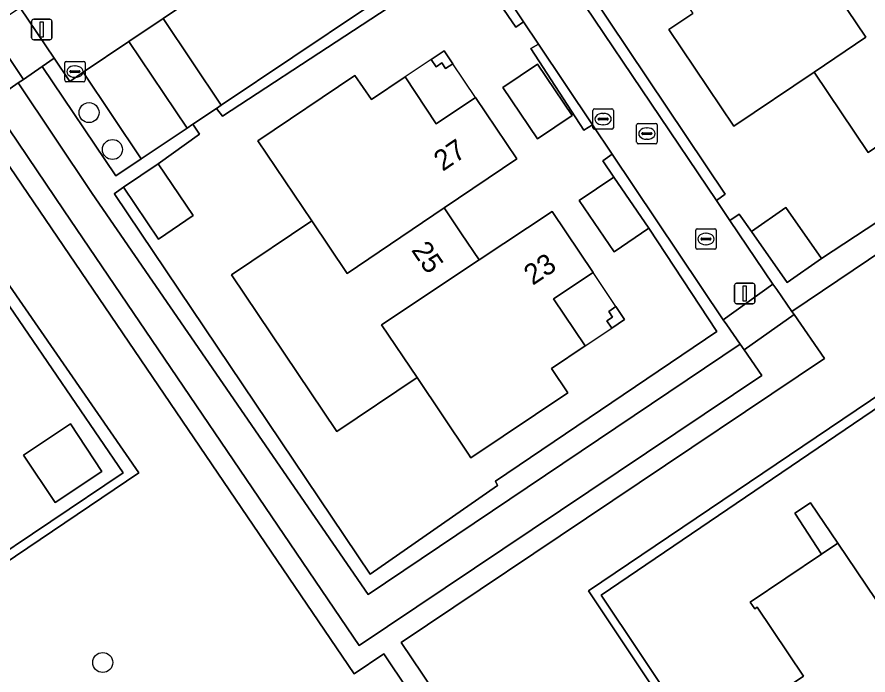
# Model space of a CAD drawing. Extents: x 158793 to 159888, y 384317 to 385256.
# Drawn here: x 159000.16 to 159041.78, y 384623.93 to 384656.08 of the extents above; entities that cross this region are included whole.
import ezdxf

# ---------------------------------------------------------------- set-up
doc = ezdxf.new("R2010")
doc.units = 0
for name, color, linetype in [('IMGEO_Boom', 7, 'Continuous'), ('IMGEO_Erf', 7, 'Continuous'), ('IMGEO_Groenvoorziening', 7, 'Continuous'), ('IMGEO_Haag', 7, 'Continuous'), ('IMGEO_Kolk', 7, 'Continuous'), ('IMGEO_Lichtmast', 7, 'Continuous'), ('IMGEO_Pand', 7, 'Continuous'), ('IMGEO_Pand_nummerreeks', 7, 'Continuous'), ('IMGEO_Pand_overbouw', 7, 'Continuous'), ('IMGEO_Parkeervlak_open', 7, 'Continuous'), ('IMGEO_Rijbaan_lokaal_open', 7, 'Continuous'), ('IMGEO_Rioolput', 7, 'Continuous'), ('IMGEO_Voetpad_halfverhard', 7, 'Continuous'), ('IMGEO_Voetpad_op_trap', 7, 'Continuous'), ('IMGEO_Voetpad_open', 7, 'Continuous')]:
    doc.layers.add(name, color=color, linetype=linetype)

msp = doc.modelspace()

# ---------------------------------------------------------------- linework, layer by layer
at = {"layer": 'IMGEO_Boom'}
for centre in [(159003.682, 384651.409), (159004.828, 384649.605), (159004.352, 384624.537)]:
    msp.add_circle(centre, 0.489, dxfattribs=at)
at = {"layer": 'IMGEO_Erf'}
for points in [[(159025.668, 384654.754), (159024.937, 384655.845), (159024.552, 384655.586), (159022.176, 384659.072), (159010.213, 384651.242), (159009.914, 384651.611), (159008.765, 384650.839), (159009.088, 384650.359), (159007.068, 384648.902), (159008.771, 384646.373), (159007.073, 384645.229), (159005.369, 384647.758), (159004.913, 384647.446), (159004.937, 384647.41), (159017.434, 384628.858), (159023.653, 384633.188), (159023.558, 384633.403), (159034.39, 384640.711), (159031.062, 384645.764), (159029.37, 384644.608), (159027.648, 384647.113), (159029.349, 384648.254), (159028.818, 384649.054), (159029.27, 384649.381), (159028.306, 384650.819), (159027.89, 384650.548), (159025.283, 384654.546)], [(159020.42, 384654.007), (159021.053, 384654.429), (159021.478, 384653.797), (159021.121, 384653.557), (159020.936, 384653.833), (159020.66, 384653.649)], [(159025.621, 384653.779), (159027.312, 384651.261), (159025.612, 384650.121), (159023.924, 384652.636)], [(159016.679, 384653.222), (159017.494, 384652.048), (159019.137, 384653.151), (159020.654, 384650.854), (159022.585, 384652.151), (159024.608, 384649.149), (159021.047, 384646.749), (159021.901, 384645.484), (159022.762, 384644.207), (159026.34, 384646.579), (159028.336, 384643.601), (159026.405, 384642.303), (159027.948, 384640.006), (159026.307, 384638.903), (159027.102, 384637.719), (159022.363, 384634.534), (159022.244, 384634.711), (159019.724, 384638.461), (159015.795, 384635.821), (159013.221, 384639.652), (159010.647, 384643.482), (159014.573, 384646.12), (159011.933, 384650.035)], [(159029.454, 384641.933), (159029.877, 384641.302), (159029.245, 384640.878), (159029.006, 384641.235), (159029.281, 384641.419), (159029.097, 384641.694)], [(159000.476, 384634.674), (159002.77, 384636.201), (159004.317, 384633.878), (159002.023, 384632.35)]]:
    msp.add_lwpolyline(points, close=True, dxfattribs=at)
for points in [[(159027.202, 384658.761), (159034.797, 384647.418), (159034.371, 384647.11), (159035.03, 384646.134), (159035.479, 384646.443), (159036.082, 384645.593), (159037.766, 384646.772), (159039.51, 384644.282), (159044.451, 384647.526), (159042.724, 384650.088), (159041.787, 384649.456), (159039.142, 384653.377), (159035.217, 384650.746), (159032.042, 384655.463), (159033.212, 384656.252)], [(159074.64, 384658.987), (159028.729, 384627.821), (159038.372, 384613.43), (159042.391, 384616.096), (159041.343, 384617.618), (159038.429, 384615.697), (159034.718, 384621.253), (159038.618, 384623.867), (159036.366, 384627.247), (159036.244, 384627.165), (159036.024, 384627.492), (159039.511, 384629.835), (159038.199, 384631.831), (159038.975, 384632.341), (159040.305, 384630.369), (159046.764, 384620.801)], [(158991.18, 384624.297), (159005.347, 384633.805), (158997.226, 384645.658)]]:
    msp.add_lwpolyline(points, dxfattribs=at)
at = {"layer": 'IMGEO_Groenvoorziening'}
for points in [[(158941.462, 384692.581), (158970.042, 384650.292), (158977.807, 384655.577), (158986.56, 384661.35), (158997.226, 384645.658), (159005.347, 384633.805), (158991.18, 384624.297), (158986.877, 384630.783), (158982.198, 384627.503), (158982.566, 384626.956), (158986.69, 384629.795), (158990.973, 384623.592), (159006.114, 384633.802), (158986.551, 384662.087), (158978.394, 384656.739), (158978.554, 384656.496), (158977.714, 384655.951), (158977.555, 384656.193), (158970.058, 384651.22), (158941.507, 384693.215)], [(158986.551, 384662.087), (159006.114, 384633.802), (158990.973, 384623.592), (158986.69, 384629.795), (158982.566, 384626.956), (158985.988, 384621.865), (158988.995, 384617.38), (158987.724, 384616.518), (158992.964, 384608.847), (159003.36, 384615.803), (158997.078, 384620.521), (158998.618, 384622.561), (159005.601, 384617.303), (159009.56, 384619.952), (159010.495, 384618.567), (159017.257, 384623.039), (159021.302, 384617.031), (159022.769, 384618.011), (159018.104, 384624.955), (159016.647, 384623.978), (158996.328, 384653.852), (158998.801, 384655.513), (158990.17, 384668.443)]]:
    msp.add_lwpolyline(points, dxfattribs=at)
for points in [[(159076.95, 384667.897), (159076.283, 384668.944), (159076.087, 384669.252), (159073.98, 384672.417), (159073.534, 384672.147), (159074.163, 384671.229), (159075.908, 384668.697), (159074.221, 384667.534), (159050.27, 384651.45), (159044.451, 384647.526), (159039.51, 384644.282), (159037.826, 384643.103), (159036.082, 384645.593), (159035.479, 384646.443), (159035.03, 384646.134), (159037.129, 384643.023), (159037.314, 384642.759), (159038.059, 384641.694)], [(159072.046, 384657.677), (159074.434, 384659.327), (159074.64, 384658.987), (159085.295, 384666.164), (159085.806, 384665.4), (159086.407, 384665.776), (159085.968, 384666.425), (159084.805, 384668.144), (159079.208, 384664.348), (159077.071, 384667.706), (159076.95, 384667.897), (159038.059, 384641.694), (159038.17, 384641.536), (159039.659, 384639.394), (159018.951, 384625.522), (159023.621, 384618.581), (159023.711, 384618.641), (159030.401, 384608.711), (159035.375, 384612.023), (159036.485, 384610.388), (159039.049, 384612.101), (159038.222, 384613.33), (159038.03, 384613.181), (159028.116, 384628.032)], [(159027.202, 384658.761), (159025.492, 384661.282), (159027.166, 384662.428), (159027.355, 384662.556), (159027.084, 384662.979), (159024.734, 384661.394), (159034.371, 384647.11), (159034.797, 384647.418)], [(159024.937, 384655.845), (159022.24, 384659.867), (159020.666, 384658.822), (159010.152, 384651.77), (159009.914, 384651.611), (159010.213, 384651.242), (159022.176, 384659.072), (159024.552, 384655.586)], [(159074.64, 384658.987), (159074.434, 384659.327), (159072.046, 384657.677), (159028.116, 384628.032), (159038.03, 384613.181), (159038.222, 384613.33), (159038.372, 384613.43), (159028.729, 384627.821)], [(159025.668, 384654.754), (159025.283, 384654.546), (159027.89, 384650.548), (159028.306, 384650.819)], [(159003.395, 384653.383), (159002.74, 384652.936), (159001.978, 384654.065), (159001.389, 384653.661), (159004.996, 384648.311), (159006.236, 384649.143)], [(159001.389, 384653.661), (159000.472, 384653.033), (159000.221, 384652.861), (159003.802, 384647.511), (159004.201, 384646.941), (159017.33, 384627.856), (159035.525, 384640.095), (159034.872, 384641.036), (159034.696, 384641.289), (159029.27, 384649.381), (159028.818, 384649.054), (159029.349, 384648.254), (159031.062, 384645.764), (159034.39, 384640.711), (159023.558, 384633.403), (159023.653, 384633.188), (159017.434, 384628.858), (159004.937, 384647.41), (159004.913, 384647.446), (159005.369, 384647.758), (159007.068, 384648.902), (159009.088, 384650.359), (159008.765, 384650.839), (159008.476, 384650.645), (159006.236, 384649.143), (159004.996, 384648.311)], [(159036.593, 384638.568), (159035.72, 384639.814), (159035.525, 384640.095), (159017.33, 384627.856), (159004.201, 384646.941), (159003.802, 384647.511), (159000.221, 384652.861), (158998.856, 384651.925), (159002.463, 384646.613), (159016.892, 384625.363)]]:
    msp.add_lwpolyline(points, close=True, dxfattribs=at)
at = {"layer": 'IMGEO_Haag'}
msp.add_lwpolyline([(158941.462, 384692.581), (158970.042, 384650.292), (158977.807, 384655.577), (158986.56, 384661.35), (158997.226, 384645.658), (159005.347, 384633.805), (158991.18, 384624.297), (158986.877, 384630.783), (158982.198, 384627.503), (158982.566, 384626.956), (158986.69, 384629.795), (158990.973, 384623.592), (159006.114, 384633.802), (158986.551, 384662.087), (158978.394, 384656.739), (158978.554, 384656.496), (158977.714, 384655.951), (158977.555, 384656.193), (158970.058, 384651.22), (158941.507, 384693.215)], dxfattribs=at)
for points in [[(159076.95, 384667.897), (159076.283, 384668.944), (159076.087, 384669.252), (159073.98, 384672.417), (159073.534, 384672.147), (159074.163, 384671.229), (159075.908, 384668.697), (159074.221, 384667.534), (159050.27, 384651.45), (159044.451, 384647.526), (159039.51, 384644.282), (159037.826, 384643.103), (159036.082, 384645.593), (159035.479, 384646.443), (159035.03, 384646.134), (159037.129, 384643.023), (159037.314, 384642.759), (159038.059, 384641.694)], [(159025.492, 384661.282), (159027.166, 384662.428), (159027.355, 384662.556), (159027.084, 384662.979), (159024.734, 384661.394), (159034.371, 384647.11), (159034.797, 384647.418), (159027.202, 384658.761)], [(159024.937, 384655.845), (159022.24, 384659.867), (159020.666, 384658.822), (159010.152, 384651.77), (159009.914, 384651.611), (159010.213, 384651.242), (159022.176, 384659.072), (159024.552, 384655.586)], [(159074.64, 384658.987), (159074.434, 384659.327), (159072.046, 384657.677), (159028.116, 384628.032), (159038.03, 384613.181), (159038.222, 384613.33), (159038.372, 384613.43), (159028.729, 384627.821)], [(159025.668, 384654.754), (159025.283, 384654.546), (159027.89, 384650.548), (159028.306, 384650.819)], [(159035.525, 384640.095), (159034.872, 384641.036), (159034.696, 384641.289), (159029.27, 384649.381), (159028.818, 384649.054), (159029.349, 384648.254), (159031.062, 384645.764), (159034.39, 384640.711), (159023.558, 384633.403), (159023.653, 384633.188), (159017.434, 384628.858), (159004.937, 384647.41), (159004.913, 384647.446), (159005.369, 384647.758), (159007.068, 384648.902), (159009.088, 384650.359), (159008.765, 384650.839), (159008.476, 384650.645), (159006.236, 384649.143), (159004.996, 384648.311), (159001.389, 384653.661), (159000.472, 384653.033), (159000.221, 384652.861), (159003.802, 384647.511), (159004.201, 384646.941), (159017.33, 384627.856)]]:
    msp.add_lwpolyline(points, close=True, dxfattribs=at)
at = {"layer": 'IMGEO_Kolk'}
for p, q in [((159002.493, 384652.986), (159002.493, 384653.838)), ((159002.568, 384653.912), (159003.42, 384653.912)), ((159003.494, 384653.838), (159003.494, 384652.986)), ((159002.752, 384653.406), (159002.752, 384653.418)), ((159003.19, 384653.369), (159002.792, 384653.369)), ((159002.795, 384653.455), (159003.193, 384653.455)), ((159002.981, 384653.692), (159003.006, 384653.692)), ((159003.236, 384653.418), (159003.236, 384653.406)), ((159003.42, 384652.912), (159002.568, 384652.912)), ((159003.004, 384653.132), (159002.979, 384653.132)), ((159033.355, 384644.807), (159033.355, 384645.659)), ((159033.43, 384645.733), (159034.282, 384645.733)), ((159033.843, 384645.513), (159033.868, 384645.513)), ((159034.356, 384645.659), (159034.356, 384644.807)), ((159033.614, 384645.227), (159033.614, 384645.239)), ((159034.052, 384645.19), (159033.654, 384645.19)), ((159033.657, 384645.276), (159034.055, 384645.276)), ((159034.098, 384645.239), (159034.098, 384645.227)), ((159034.282, 384644.733), (159033.43, 384644.733)), ((159033.866, 384644.953), (159033.841, 384644.953))]:
    msp.add_line(p, q, dxfattribs=at)
for points in [[(159002.493, 384652.986), (159002.493, 384653.838)], [(159002.568, 384653.912), (159003.42, 384653.912)], [(159003.494, 384653.838), (159003.494, 384652.986)], [(159003.42, 384652.912), (159002.568, 384652.912)], [(159033.355, 384644.807), (159033.355, 384645.659)], [(159033.43, 384645.733), (159034.282, 384645.733)], [(159034.356, 384645.659), (159034.356, 384644.807)], [(159034.282, 384644.733), (159033.43, 384644.733)]]:
    msp.add_lwpolyline(points, dxfattribs=at)
for centre, radius, start, end in [((159002.57, 384653.836), 0.0765, 91.552, 178.448), ((159002.57, 384653.836), 0.0765, 91.552, 178.448), ((159003.418, 384653.836), 0.0765, 1.552, 88.448), ((159003.418, 384653.836), 0.0765, 1.552, 88.448), ((159002.792, 384653.415), 0.0403, 85.8775, 175.7526), ((159002.789, 384653.405), 0.0366, 178.938, 274.7102), ((159003.193, 384653.412), 0.043, 264.8664, 352.4533), ((159003.197, 384653.417), 0.0386, 1.7309, 96.639), ((159002.57, 384652.988), 0.0765, 181.552, 268.448), ((159002.57, 384652.988), 0.0765, 181.552, 268.448), ((159003.418, 384652.988), 0.0765, 271.552, 358.448), ((159003.418, 384652.988), 0.0765, 271.552, 358.448), ((159033.432, 384645.657), 0.0765, 91.552, 178.448), ((159033.432, 384645.657), 0.0765, 91.552, 178.448), ((159034.28, 384645.657), 0.0765, 1.552, 88.448), ((159034.28, 384645.657), 0.0765, 1.552, 88.448), ((159033.654, 384645.236), 0.0403, 85.8775, 175.7526), ((159033.651, 384645.226), 0.0366, 178.938, 274.7102), ((159034.055, 384645.233), 0.043, 264.8664, 352.4533), ((159034.059, 384645.238), 0.0386, 1.7309, 96.639), ((159033.432, 384644.809), 0.0765, 181.552, 268.448), ((159033.432, 384644.809), 0.0765, 181.552, 268.448), ((159034.28, 384644.809), 0.0765, 271.552, 358.448), ((159034.28, 384644.809), 0.0765, 271.552, 358.448)]:
    msp.add_arc(centre, radius, start, end, dxfattribs=at)
for centre, major_axis, ratio, start_param, end_param in [((159002.98, 384653.412), (-0.387, 0.002), 0.722429, 4.712389, 7.853982), ((159003.005, 384653.412), (-0.39, 0.002), 0.717154, 1.570796, 4.712389), ((159033.842, 384645.233), (-0.387, 0.002), 0.722429, 4.712389, 7.853982), ((159033.867, 384645.233), (-0.39, 0.002), 0.717154, 1.570796, 4.712389)]:
    msp.add_ellipse(centre, major_axis=major_axis, ratio=ratio, start_param=start_param, end_param=end_param, dxfattribs=at)
at = {"layer": 'IMGEO_Lichtmast'}
for p, q in [((159000.877, 384655.068), (159000.877, 384655.868)), ((159000.877, 384655.868), (159000.877, 384655.068)), ((159000.977, 384655.968), (159001.767, 384655.968)), ((159001.767, 384655.968), (159000.977, 384655.968)), ((159001.867, 384655.868), (159001.867, 384655.068)), ((159001.867, 384655.068), (159001.867, 384655.868)), ((159001.767, 384654.968), (159000.977, 384654.968)), ((159000.977, 384654.968), (159001.767, 384654.968)), ((159035.256, 384642.17), (159035.256, 384642.97)), ((159035.256, 384642.97), (159035.256, 384642.17)), ((159035.356, 384643.07), (159036.146, 384643.07)), ((159036.146, 384643.07), (159035.356, 384643.07)), ((159036.246, 384642.97), (159036.246, 384642.17)), ((159036.246, 384642.17), (159036.246, 384642.97)), ((159036.146, 384642.07), (159035.356, 384642.07)), ((159035.356, 384642.07), (159036.146, 384642.07))]:
    msp.add_line(p, q, dxfattribs=at)
for points in [[(159001.297, 384655.843), (159001.447, 384655.843), (159001.447, 384655.093), (159001.297, 384655.093), (159001.297, 384655.843)], [(159035.676, 384642.945), (159035.826, 384642.945), (159035.826, 384642.195), (159035.676, 384642.195), (159035.676, 384642.945)]]:
    msp.add_lwpolyline(points, dxfattribs=at)
for centre, start, end in [((159000.977, 384655.868), 90, 180), ((159000.977, 384655.868), 90, 180), ((159001.767, 384655.868), 0, 90), ((159001.767, 384655.868), 360, 90), ((159000.977, 384655.068), 180, 270), ((159000.977, 384655.068), 180, 270), ((159001.767, 384655.068), 270, 0), ((159001.767, 384655.068), 270, 0), ((159035.356, 384642.97), 90, 180), ((159035.356, 384642.97), 90, 180), ((159036.146, 384642.97), 0, 90), ((159036.146, 384642.97), 360, 90), ((159035.356, 384642.17), 180, 270), ((159035.356, 384642.17), 180, 270), ((159036.146, 384642.17), 270, 0), ((159036.146, 384642.17), 270, 0)]:
    msp.add_arc(centre, 0.1, start, end, dxfattribs=at)
at = {"layer": 'IMGEO_Pand'}
for points in [[(159038.502, 384659.818), (159036.108, 384663.378), (159033.105, 384661.356), (159034.397, 384659.43), (159032.109, 384657.895), (159033.212, 384656.252), (159032.042, 384655.463), (159035.217, 384650.746), (159039.142, 384653.377), (159041.679, 384655.093)], [(159046.795, 384658.552), (159044.273, 384656.847), (159041.107, 384661.511), (159039.801, 384660.662), (159038.502, 384659.818), (159041.679, 384655.093), (159039.142, 384653.377), (159041.787, 384649.456), (159042.724, 384650.088), (159044.451, 384647.526), (159050.27, 384651.45), (159048.542, 384654.011), (159049.446, 384654.621)], [(159021.053, 384654.429), (159020.42, 384654.007), (159020.66, 384653.649), (159020.936, 384653.833), (159021.121, 384653.557), (159021.478, 384653.797)], [(159025.621, 384653.779), (159023.924, 384652.636), (159025.612, 384650.121), (159027.312, 384651.261)], [(159024.608, 384649.149), (159022.585, 384652.151), (159020.654, 384650.854), (159019.137, 384653.151), (159017.494, 384652.048), (159016.679, 384653.222), (159011.933, 384650.035), (159014.573, 384646.12), (159016.301, 384643.55), (159021.047, 384646.749)], [(159007.068, 384648.902), (159005.369, 384647.758), (159007.073, 384645.229), (159008.771, 384646.373)], [(159027.648, 384647.113), (159029.37, 384644.608), (159031.062, 384645.764), (159029.349, 384648.254)], [(159017.988, 384641.042), (159022.762, 384644.207), (159021.901, 384645.484), (159021.047, 384646.749), (159016.301, 384643.55), (159014.573, 384646.12), (159010.647, 384643.482), (159013.221, 384639.652), (159015.795, 384635.821), (159019.724, 384638.461)], [(159037.766, 384646.772), (159036.082, 384645.593), (159037.826, 384643.103), (159039.51, 384644.282)], [(159026.405, 384642.303), (159028.336, 384643.601), (159026.34, 384646.579), (159022.762, 384644.207), (159017.988, 384641.042), (159019.724, 384638.461), (159022.244, 384634.711), (159022.363, 384634.534), (159027.102, 384637.719), (159026.307, 384638.903), (159027.948, 384640.006)], [(159029.454, 384641.933), (159029.097, 384641.694), (159029.281, 384641.419), (159029.006, 384641.235), (159029.245, 384640.878), (159029.877, 384641.302)], [(159000.476, 384634.674), (159002.023, 384632.35), (159004.317, 384633.878), (159002.77, 384636.201)], [(159038.975, 384632.341), (159038.199, 384631.831), (159039.511, 384629.835), (159040.305, 384630.369)], [(159040.305, 384630.369), (159039.511, 384629.835), (159036.024, 384627.492), (159036.244, 384627.165), (159036.366, 384627.247), (159038.618, 384623.867), (159034.718, 384621.253), (159038.429, 384615.697), (159041.343, 384617.618), (159042.391, 384616.096), (159043.171, 384616.618), (159047.583, 384619.57), (159046.764, 384620.801)]]:
    msp.add_lwpolyline(points, close=True, dxfattribs=at)
at = {"layer": 'IMGEO_Pand_overbouw'}
for points in [[(159019.137, 384653.151), (159020.654, 384650.854), (159022.585, 384652.151), (159021.478, 384653.797), (159021.053, 384654.429), (159020.42, 384654.007)], [(159028.336, 384643.601), (159026.405, 384642.303), (159027.948, 384640.006), (159029.245, 384640.878), (159029.877, 384641.302), (159029.454, 384641.933)]]:
    msp.add_lwpolyline(points, close=True, dxfattribs=at)
at = {"layer": 'IMGEO_Parkeervlak_open'}
for points in [[(159017.806, 384663.05), (159007.314, 384656.012), (159010.152, 384651.77), (159020.666, 384658.822)], [(159005.633, 384654.884), (159003.395, 384653.383), (159006.236, 384649.143), (159008.476, 384650.645)]]:
    msp.add_lwpolyline(points, close=True, dxfattribs=at)
at = {"layer": 'IMGEO_Rijbaan_lokaal_open'}
for points in [[(159000.315, 384656.529), (159001.978, 384654.065), (159002.74, 384652.936), (159003.395, 384653.383), (159005.633, 384654.884), (159007.314, 384656.012), (159017.806, 384663.05)], [(159022.24, 384659.867), (159024.937, 384655.845), (159025.668, 384654.754), (159028.306, 384650.819), (159029.27, 384649.381), (159034.696, 384641.289), (159037.129, 384643.023), (159035.03, 384646.134), (159034.371, 384647.11), (159024.734, 384661.394)]]:
    msp.add_lwpolyline(points, dxfattribs=at)
at = {"layer": 'IMGEO_Rioolput'}
for p, q in [((159028.325, 384650.667), (159028.325, 384651.519)), ((159028.4, 384651.593), (159029.252, 384651.593)), ((159028.813, 384651.373), (159028.838, 384651.373)), ((159029.326, 384651.519), (159029.326, 384650.667)), ((159028.584, 384651.087), (159028.584, 384651.099)), ((159029.022, 384651.05), (159028.624, 384651.05)), ((159028.627, 384651.136), (159029.025, 384651.136)), ((159028.836, 384650.813), (159028.811, 384650.813)), ((159029.068, 384651.099), (159029.068, 384651.087)), ((159030.466, 384649.958), (159030.466, 384650.81)), ((159030.541, 384650.884), (159031.393, 384650.884)), ((159031.467, 384650.81), (159031.467, 384649.958)), ((159029.252, 384650.593), (159028.4, 384650.593)), ((159030.725, 384650.378), (159030.725, 384650.39)), ((159030.768, 384650.427), (159031.166, 384650.427)), ((159030.954, 384650.664), (159030.979, 384650.664)), ((159031.209, 384650.39), (159031.209, 384650.378)), ((159031.163, 384650.341), (159030.765, 384650.341)), ((159030.977, 384650.104), (159030.952, 384650.104)), ((159031.393, 384649.884), (159030.541, 384649.884))]:
    msp.add_line(p, q, dxfattribs=at)
for points in [[(159028.325, 384650.667), (159028.325, 384651.519)], [(159028.4, 384651.593), (159029.252, 384651.593)], [(159029.326, 384651.519), (159029.326, 384650.667)], [(159030.466, 384649.958), (159030.466, 384650.81)], [(159030.541, 384650.884), (159031.393, 384650.884)], [(159031.467, 384650.81), (159031.467, 384649.958)], [(159029.252, 384650.593), (159028.4, 384650.593)], [(159031.393, 384649.884), (159030.541, 384649.884)]]:
    msp.add_lwpolyline(points, dxfattribs=at)
for centre, radius, start, end in [((159028.402, 384651.517), 0.0765, 91.552, 178.448), ((159028.402, 384651.517), 0.0765, 91.552, 178.448), ((159029.25, 384651.517), 0.0765, 1.552, 88.448), ((159029.25, 384651.517), 0.0765, 1.552, 88.448), ((159028.624, 384651.096), 0.0403, 85.8775, 175.7526), ((159028.621, 384651.086), 0.0366, 178.938, 274.7102), ((159029.025, 384651.093), 0.043, 264.8664, 352.4533), ((159029.029, 384651.098), 0.0386, 1.7309, 96.639), ((159030.543, 384650.808), 0.0765, 91.552, 178.448), ((159030.543, 384650.808), 0.0765, 91.552, 178.448), ((159031.391, 384650.808), 0.0765, 1.552, 88.448), ((159031.391, 384650.808), 0.0765, 1.552, 88.448), ((159028.402, 384650.669), 0.0765, 181.552, 268.448), ((159028.402, 384650.669), 0.0765, 181.552, 268.448), ((159029.25, 384650.669), 0.0765, 271.552, 358.448), ((159029.25, 384650.669), 0.0765, 271.552, 358.448), ((159030.765, 384650.387), 0.0403, 85.8775, 175.7526), ((159031.17, 384650.389), 0.0386, 1.7309, 96.639), ((159030.762, 384650.377), 0.0366, 178.938, 274.7102), ((159031.166, 384650.384), 0.043, 264.8664, 352.4533), ((159030.543, 384649.96), 0.0765, 181.552, 268.448), ((159030.543, 384649.96), 0.0765, 181.552, 268.448), ((159031.391, 384649.96), 0.0765, 271.552, 358.448), ((159031.391, 384649.96), 0.0765, 271.552, 358.448)]:
    msp.add_arc(centre, radius, start, end, dxfattribs=at)
for centre, major_axis, ratio, start_param, end_param in [((159028.812, 384651.093), (-0.387, 0.002), 0.722429, 4.712389, 7.853982), ((159028.837, 384651.093), (-0.39, 0.002), 0.717154, 1.570796, 4.712389), ((159030.953, 384650.384), (-0.387, 0.002), 0.722429, 4.712389, 7.853982), ((159030.978, 384650.384), (-0.39, 0.002), 0.717154, 1.570796, 4.712389)]:
    msp.add_ellipse(centre, major_axis=major_axis, ratio=ratio, start_param=start_param, end_param=end_param, dxfattribs=at)
at = {"layer": 'IMGEO_Voetpad_halfverhard'}
msp.add_lwpolyline([(158998.801, 384655.513), (158996.328, 384653.852), (159016.647, 384623.978), (159018.104, 384624.955), (159022.769, 384618.011), (159023.621, 384618.581), (159018.951, 384625.522), (159039.659, 384639.394), (159038.17, 384641.536), (159035.72, 384639.814), (159036.593, 384638.568), (159016.892, 384625.363), (159002.463, 384646.613), (158998.856, 384651.925), (159000.221, 384652.861), (159000.472, 384653.033)], close=True, dxfattribs=at)
at = {"layer": 'IMGEO_Voetpad_op_trap'}
for points in [[(159000.315, 384656.529), (158999.744, 384656.146), (158998.801, 384655.513), (159000.472, 384653.033), (159001.389, 384653.661), (159001.978, 384654.065)], [(159038.17, 384641.536), (159038.059, 384641.694), (159037.314, 384642.759), (159037.129, 384643.023), (159034.696, 384641.289), (159034.872, 384641.036), (159035.525, 384640.095), (159035.72, 384639.814)]]:
    msp.add_lwpolyline(points, close=True, dxfattribs=at)
at = {"layer": 'IMGEO_Voetpad_open'}
msp.add_lwpolyline([(159007.314, 384656.012), (159005.633, 384654.884), (159008.476, 384650.645), (159008.765, 384650.839), (159009.914, 384651.611), (159010.152, 384651.77)], close=True, dxfattribs=at)

# ---------------------------------------------------------------- texts
at = {"layer": 'IMGEO_Pand_nummerreeks'}
for s, rotation, p in [('27', 33.9764, (159020.981, 384648.514)), ('25', 304.022, (159019.42, 384644.691)), ('23', 33.5409, (159025.379, 384642.943))]:
    msp.add_text(s, height=1, rotation=rotation, dxfattribs=at).set_placement(p)

doc.saveas('drawing.dxf')
